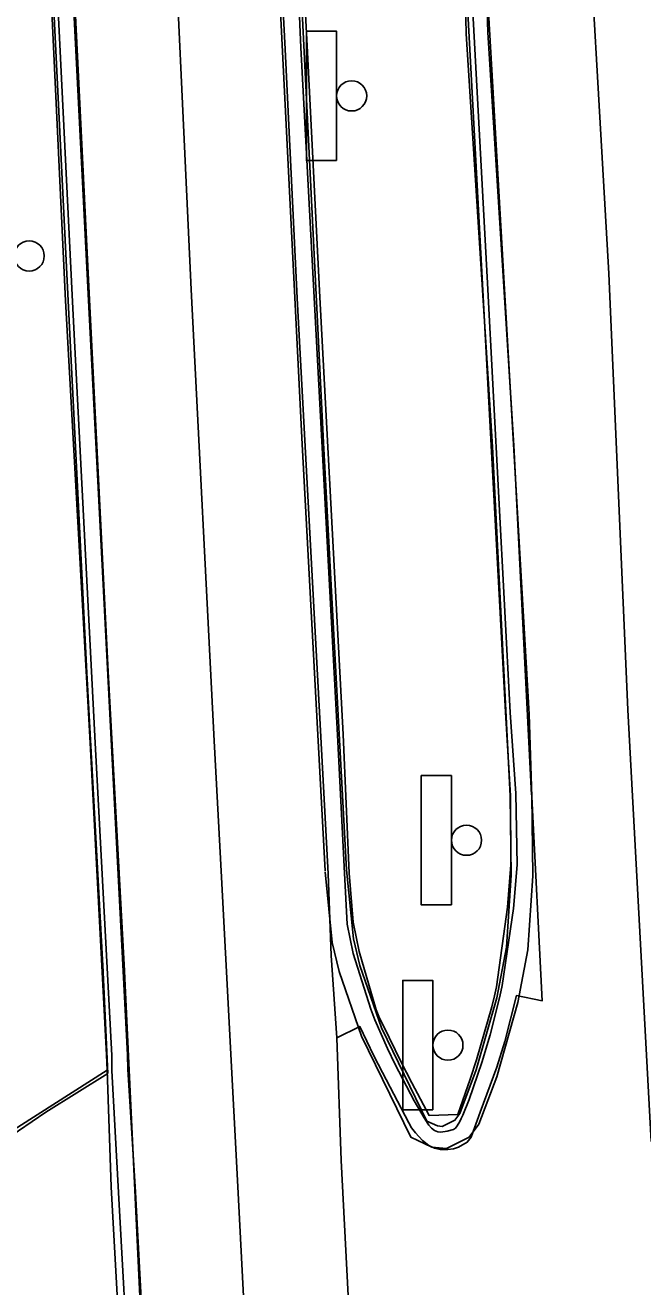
# Model space of a CAD drawing. Extents: x 588843 to 2552415, y 180129 to 269402.
# Drawn here: x 594689.3 to 594760.9, y 184634.7 to 184781.1 of the extents above; entities that cross this region are included whole.
import ezdxf

# ---------------------------------------------------------------- set-up
doc = ezdxf.new("R2010")
doc.units = 0
for name, color, linetype in [('Default', 7, 'Continuous'), ('E_DWY', 7, 'Continuous'), ('E_RDWY_AsphConc', 7, 'Continuous'), ('E_RDWY_C_and_G', 7, 'Continuous'), ('E_RDWY_PavtEdge', 7, 'Continuous'), ('E_SGN', 7, 'Continuous'), ('E_STRUCT_Joint', 7, 'Continuous')]:
    doc.layers.add(name, color=color, linetype=linetype)

# ---------------------------------------------------------------- blocks, each defined once
blk = doc.blocks.new('SGN_1')
at = {"layer": 'Default'}
blk.add_lwpolyline([(-3.5, -15), (-10.5, -15), (-10.5, 15), (-3.5, 15)], close=True, dxfattribs=at)
blk.add_circle((0, 0), 3.5, dxfattribs=at)

msp = doc.modelspace()

# ---------------------------------------------------------------- linework, layer by layer
at = {"layer": 'E_DWY'}
msp.add_lwpolyline([(594698.83, 184659.48), (594691.63, 184655), (594685.27, 184650.67), (594682.16, 184649.1), (594679.09, 184648.35)], dxfattribs=at)
at = {"layer": 'E_RDWY_AsphConc'}
for points in [[(594705.7, 184575.19), (594717.98, 184575.83), (594729.93, 184576.63), (594728.28, 184603.88), (594725.93, 184649.38), (594725.41, 184663.64)], [(594680.24, 184648.09), (594698.74, 184659.86)]]:
    msp.add_lwpolyline(points, dxfattribs=at)
at = {"layer": 'E_RDWY_C_and_G'}
for points in [[(594718.43, 184791.96), (594718.35, 184801.14), (594718.73, 184805.88), (594720.18, 184813.05), (594723.29, 184821.43), (594725.59, 184827.56), (594727.26, 184828.19), (594729.05, 184828.71), (594731.7, 184827.95), (594733.61, 184824.99), (594739.33, 184810.73), (594742.25, 184798.17), (594742.67, 184790.92), (594742.92, 184780.14)], [(594720.93, 184791.98), (594720.85, 184801.05), (594721.21, 184805.53), (594722.59, 184812.36), (594725.63, 184820.55), (594727.54, 184825.62), (594728.05, 184825.82), (594729.05, 184826.11), (594730.11, 184825.8), (594731.38, 184823.83), (594736.94, 184809.98), (594739.76, 184797.81), (594740.17, 184790.82), (594740.42, 184780.08)], [(594701.31, 184608.7), (594699.21, 184646.33), (594698.74, 184659.86), (594698.69, 184661.65), (594696.79, 184697.85), (594693.94, 184749.13), (594691.36, 184803.2)], [(594702.64, 184599.45), (594700.07, 184645.67), (594699.31, 184659.82), (594699.29, 184661.57), (594697.38, 184697.85), (594694.73, 184749), (594692.06, 184803.23)], [(594704.23, 184605.01), (594702.03, 184645.71), (594701.15, 184660), (594701.11, 184661.65), (594699.21, 184698.23), (594696.61, 184749.18), (594693.85, 184803.41)], [(594718.52, 184795.48), (594719.41, 184778.31)], [(594720.49, 184795.56), (594721.24, 184778.5)], [(594721.06, 184795.63), (594721.96, 184778.71)], [(594724.06, 184683), (594721.37, 184732.51), (594718.42, 184791.96)], [(594726.55, 184683.13), (594723.86, 184732.64), (594720.92, 184792.08)], [(594744.99, 184701.39), (594742.33, 184751.07), (594740.2, 184790.51)], [(594745.54, 184701.35), (594742.89, 184751.17), (594740.76, 184790.55)], [(594747.72, 184701.19), (594744.83, 184751.13), (594742.55, 184790.69)], [(594694.85, 184786.96), (594696.65, 184750.78), (594698.89, 184706.11), (594700.74, 184672.1)], [(594692.36, 184786.84), (594694.16, 184750.66), (594696.4, 184705.98), (594698.24, 184671.97)], [(594740.42, 184780.08), (594743.46, 184732.19), (594745.52, 184691.69)], [(594742.92, 184780.24), (594745.96, 184732.33), (594748.01, 184691.82)], [(594747.72, 184701.19), (594748.03, 184691.58), (594749.24, 184667.92), (594746.25, 184668.52), (594744.91, 184663.2), (594744.91, 184663.2), (594743.96, 184660.24), (594743.96, 184660.24), (594742.03, 184654.99), (594741.68, 184654.03), (594741.68, 184654.03), (594741.22, 184652.78), (594741.22, 184652.78), (594740.98, 184652.11), (594740.98, 184652.11), (594740.55, 184651.52), (594740.55, 184651.52), (594739.54, 184650.94), (594739.54, 184650.94), (594738.93, 184650.76), (594738.93, 184650.76), (594738.31, 184650.67), (594738.31, 184650.67), (594737.39, 184650.68), (594737.39, 184650.68), (594736.74, 184650.82), (594736.74, 184650.82), (594736.1, 184651.14), (594736.1, 184651.14), (594735.36, 184651.72), (594735.36, 184651.72), (594734.54, 184652.59), (594734.54, 184652.59), (594734.09, 184653.19), (594734.09, 184653.19), (594733.77, 184653.75), (594733.77, 184653.75), (594730.71, 184659.59), (594730.71, 184659.59), (594729.72, 184661.53), (594729.72, 184661.53), (594728.07, 184664.95), (594728.07, 184664.95), (594725.41, 184663.64), (594724.75, 184673.19), (594724.39, 184682.67), (594723.55, 184698.55), (594720.8, 184749.42), (594719.41, 184778.31)], [(594745.54, 184701.35), (594746.18, 184691.96), (594746.34, 184683.69), (594746.34, 184683.69), (594745.93, 184678.64), (594745.93, 184678.64), (594744.58, 184669.7), (594744.58, 184669.7), (594744.33, 184668.44), (594744.33, 184668.44), (594743.21, 184663.99), (594743.21, 184663.99), (594742.25, 184660.77), (594742.25, 184660.77), (594740.77, 184656.47), (594740.77, 184656.47), (594740.03, 184654.64), (594740.03, 184654.64), (594739.85, 184654.27), (594739.85, 184654.27), (594739.68, 184653.91), (594739.68, 184653.91), (594739.39, 184653.42), (594739.39, 184653.42), (594739.17, 184653.14), (594739.17, 184653.14), (594738.96, 184653.01), (594738.96, 184653.01), (594738.23, 184652.8), (594738.23, 184652.8), (594737.47, 184652.69), (594737.47, 184652.69), (594737.12, 184652.72), (594737.12, 184652.72), (594736.73, 184652.88), (594736.73, 184652.88), (594736.41, 184653.15), (594736.41, 184653.15), (594736.1, 184653.51), (594736.1, 184653.51), (594735.95, 184653.71), (594735.95, 184653.71), (594735.81, 184653.92), (594735.81, 184653.92), (594735.55, 184654.33), (594735.55, 184654.33), (594734.39, 184656.32), (594734.39, 184656.32), (594732.19, 184660.53), (594732.19, 184660.53), (594731.29, 184662.4), (594731.29, 184662.4), (594729.81, 184665.72), (594729.81, 184665.72), (594729.34, 184666.97), (594729.34, 184666.97), (594727.31, 184673.41), (594727.31, 184673.41), (594726.61, 184676.83), (594726.61, 184676.83), (594726.29, 184682.73), (594726.29, 184682.73), (594725.47, 184698.74), (594722.78, 184749.52), (594721.24, 184778.5)], [(594744.99, 184701.39), (594745.56, 184691.72), (594745.6, 184683.7), (594745.6, 184683.7), (594745.21, 184678.8), (594745.21, 184678.8), (594743.93, 184669.55), (594743.93, 184669.55), (594743.72, 184668.51), (594743.72, 184668.51), (594743.38, 184667.22), (594743.38, 184667.22), (594741.61, 184661.06), (594741.61, 184661.06), (594740.9, 184658.84), (594740.9, 184658.84), (594739.45, 184654.73), (594739.45, 184654.73), (594736.13, 184654.6), (594734.1, 184658.41), (594734.1, 184658.41), (594732.88, 184660.79), (594732.88, 184660.79), (594730.77, 184665.08), (594730.77, 184665.08), (594730.37, 184665.92), (594730.37, 184665.92), (594729.99, 184666.89), (594729.99, 184666.89), (594727.99, 184673.66), (594727.99, 184673.66), (594727.3, 184677.04), (594727.3, 184677.04), (594726.83, 184682.74), (594726.83, 184682.74), (594726.13, 184698.83), (594723.43, 184749.56), (594721.96, 184778.71)], [(594748.02, 184691.73), (594748.14, 184682.42), (594747.57, 184673.84), (594746.41, 184667.71), (594743.96, 184659.12), (594741.89, 184653.63), (594740.76, 184652.11), (594738.13, 184650.8), (594736.42, 184650.94), (594734.01, 184652.09), (594728.28, 184663.81), (594725.67, 184671.33), (594724.88, 184674.69), (594724.07, 184682.88)], [(594745.52, 184691.69), (594745.63, 184682.49), (594745.09, 184674.16), (594743.98, 184668.28), (594741.58, 184659.91), (594739.67, 184654.84), (594739.11, 184654.08), (594737.64, 184653.35), (594737.08, 184653.4), (594735.87, 184653.97), (594730.59, 184664.77), (594728.08, 184672.03), (594727.35, 184675.1), (594726.55, 184683.13)], [(594698.24, 184672.04), (594698.83, 184659.48)], [(594700.74, 184672.16), (594702.68, 184631.17), (594704.57, 184592.09), (594706.44, 184551.77), (594707.06, 184540.71)]]:
    msp.add_lwpolyline(points, dxfattribs=at)
at = {"layer": 'E_RDWY_PavtEdge'}
msp.add_lwpolyline([(594761.88, 184651.59), (594759.18, 184701.67), (594756.97, 184752.3), (594753.92, 184805.39), (594753.11, 184816.97), (594752.39, 184828.97), (594751.91, 184840.99), (594751.91, 184840.99), (594751.86, 184846.91), (594752.06, 184852.84), (594752.06, 184852.84), (594753.49, 184875.84), (594753.49, 184875.84), (594755.63, 184903.57), (594755.63, 184903.57), (594756.55, 184911.6), (594757.97, 184919.56), (594757.97, 184919.56), (594761.33, 184934.42)], dxfattribs=at)
at = {"layer": 'E_STRUCT_Joint'}
msp.add_lwpolyline([(594717.98, 184575.83), (594716.09, 184604.5), (594713.91, 184646.35), (594712.03, 184682.26), (594711.16, 184698.07), (594708.52, 184750.44), (594706.01, 184804.37), (594704.93, 184820.12), (594704.22, 184835.88), (594704.22, 184835.88), (594704.12, 184844.28), (594704.38, 184852.67), (594704.38, 184852.67), (594706.06, 184880.73), (594706.06, 184880.73), (594708.17, 184909.35), (594708.17, 184909.35), (594709.15, 184918.19), (594710.66, 184926.95), (594710.66, 184926.95), (594714.29, 184943.4), (594718.44, 184959.72), (594718.44, 184959.72)], dxfattribs=at)

# ---------------------------------------------------------------- block references
at = {"layer": 'E_SGN', "xscale": 0.5, "yscale": 0.5}
for p in [(594727.13, 184772.9), (594689.71, 184754.33), (594740.46, 184686.55), (594738.3, 184662.78)]:
    msp.add_blockref('SGN_1', p, dxfattribs=at)

doc.saveas('drawing.dxf')
